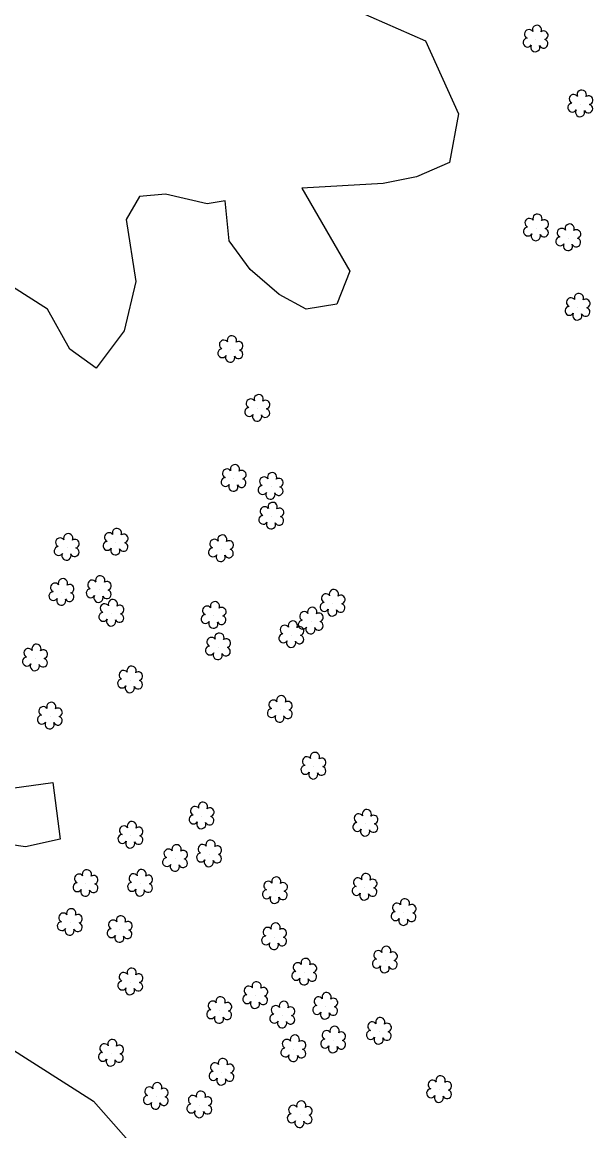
# Model space of a CAD drawing. Extents: x 3040896 to 3051146, y 687568 to 732976.
# Drawn here: x 3048650.9 to 3048773, y 700394 to 700631.2 of the extents above; entities that cross this region are included whole.
import ezdxf

# ---------------------------------------------------------------- set-up
doc = ezdxf.new("R2010")
doc.units = 0
doc.layers.add('Exist Vegetation Hedge Row', color=7, linetype='Continuous')
doc.layers.add('Exist Vegetation Shrub CELL', color=7, linetype='Continuous')

msp = doc.modelspace()

# ---------------------------------------------------------------- linework, layer by layer
at = {"layer": 'Exist Vegetation Hedge Row'}
for points in [[(3048719.6, 700634.9), (3048737.15, 700627.21), (3048744.24, 700611.62), (3048742.32, 700601.16), (3048735.27, 700598.13), (3048728.09, 700596.66), (3048710.73, 700595.69), (3048720.99, 700577.95), (3048718.23, 700570.88), (3048711.61, 700569.77), (3048705.87, 700572.97), (3048699.64, 700578.31), (3048695.16, 700584.42), (3048694.31, 700593.01), (3048690.43, 700592.37), (3048681.58, 700594.44), (3048675.98, 700593.93), (3048673.13, 700588.96), (3048675.21, 700575.75), (3048672.73, 700565.2), (3048666.72, 700557.18), (3048661.05, 700561.24), (3048656.31, 700569.79), (3048648.79, 700574.59)], [(3048639.83, 700466.13), (3048657.45, 700468.55), (3048658.98, 700456.43), (3048651.61, 700454.77), (3048644.16, 700455.8)], [(3048647.46, 700412.25), (3048666.12, 700400.34), (3048675.79, 700389.43)]]:
    msp.add_lwpolyline(points, dxfattribs=at)
at = {"layer": 'Exist Vegetation Shrub CELL'}
for p, q in [((3048760.79, 700627.53), (3048760.79, 700627.53)), ((3048770.36, 700613.65), (3048770.36, 700613.65)), ((3048760.88, 700587.12), (3048760.88, 700587.12)), ((3048767.78, 700585), (3048767.78, 700585)), ((3048769.77, 700570.15), (3048769.77, 700570.15)), ((3048695.51, 700561.09), (3048695.51, 700561.09)), ((3048701.26, 700548.51), (3048701.26, 700548.51)), ((3048696.19, 700533.52), (3048696.19, 700533.52)), ((3048704.12, 700531.81), (3048704.12, 700531.81)), ((3048704.25, 700525.44), (3048704.25, 700525.44)), ((3048660.5, 700518.75), (3048660.5, 700518.75)), ((3048670.94, 700519.87), (3048670.94, 700519.87)), ((3048693.49, 700518.47), (3048693.49, 700518.47)), ((3048659.37, 700509.11), (3048659.37, 700509.11)), ((3048667.35, 700509.74), (3048667.35, 700509.74)), ((3048717.35, 700506.81), (3048717.35, 700506.81)), ((3048670.05, 700504.67), (3048670.05, 700504.67)), ((3048691.9, 700504.2), (3048691.9, 700504.2)), ((3048712.7, 700502.99), (3048712.7, 700502.99)), ((3048708.56, 700500.08), (3048708.56, 700500.08)), ((3048692.85, 700497.48), (3048692.85, 700497.48)), ((3048653.71, 700495.11), (3048653.71, 700495.11)), ((3048674.05, 700490.41), (3048674.05, 700490.41)), ((3048656.89, 700482.67), (3048656.89, 700482.67)), ((3048706.08, 700484.08), (3048706.08, 700484.08)), ((3048713.28, 700471.95), (3048713.28, 700471.95)), ((3048689.34, 700461.31), (3048689.34, 700461.31)), ((3048724.39, 700459.73), (3048724.39, 700459.73)), ((3048674.13, 700457.17), (3048674.13, 700457.17)), ((3048683.68, 700452.2), (3048683.68, 700452.2)), ((3048690.95, 700453.19), (3048690.95, 700453.19)), ((3048664.51, 700446.84), (3048664.51, 700446.84)), ((3048676.19, 700446.9), (3048676.19, 700446.9)), ((3048705.02, 700445.32), (3048705.02, 700445.32)), ((3048724.21, 700446.05), (3048724.21, 700446.05)), ((3048732.55, 700440.63), (3048732.55, 700440.63)), ((3048661.15, 700438.5), (3048661.15, 700438.5)), ((3048671.8, 700437), (3048671.8, 700437)), ((3048704.86, 700435.45), (3048704.86, 700435.45)), ((3048728.55, 700430.48), (3048728.55, 700430.48)), ((3048711.3, 700427.88), (3048711.3, 700427.88)), ((3048674.09, 700425.79), (3048674.09, 700425.79)), ((3048700.82, 700422.88), (3048700.82, 700422.88)), ((3048715.79, 700420.58), (3048715.79, 700420.58)), ((3048693.11, 700419.67), (3048693.11, 700419.67)), ((3048706.62, 700418.7), (3048706.62, 700418.7)), ((3048717.49, 700413.36), (3048717.49, 700413.36)), ((3048727.27, 700415.23), (3048727.27, 700415.23)), ((3048708.98, 700411.47), (3048708.98, 700411.47)), ((3048669.95, 700410.53), (3048669.95, 700410.53)), ((3048693.61, 700406.47), (3048693.61, 700406.47)), ((3048740.16, 700402.76), (3048740.16, 700402.76)), ((3048679.56, 700401.3), (3048679.56, 700401.3)), ((3048688.88, 700399.48), (3048688.88, 700399.48)), ((3048710.35, 700397.39), (3048710.35, 700397.39))]:
    msp.add_line(p, q, dxfattribs=at)
for centre, radius, start, end in [((3048759.31, 700628.66), 0.968, 35.8908, 245.4216), ((3048761.02, 700629.57), 0.99, 334.8391, 200.4717), ((3048762.46, 700628.4), 0.929, 284.4567, 126.0861), ((3048758.99, 700626.83), 0.955, 95.1099, 327.9534), ((3048762.43, 700626.6), 0.937, 204.9913, 73.4601), ((3048760.66, 700625.85), 0.984, 151.2797, 21.387), ((3048768.88, 700614.77), 0.968, 35.8908, 245.4216), ((3048770.59, 700615.69), 0.99, 334.8391, 200.4717), ((3048772.03, 700614.52), 0.929, 284.4567, 126.0861), ((3048768.56, 700612.94), 0.955, 95.1099, 327.9534), ((3048772, 700612.72), 0.937, 204.9913, 73.4601), ((3048770.23, 700611.96), 0.984, 151.2797, 21.387), ((3048759.4, 700588.25), 0.968, 35.8908, 245.4216), ((3048761.11, 700589.16), 0.99, 334.8391, 200.4717), ((3048762.55, 700587.99), 0.929, 284.4567, 126.0861), ((3048759.08, 700586.42), 0.955, 95.1099, 327.9534), ((3048762.52, 700586.19), 0.937, 204.9913, 73.4601), ((3048766.3, 700586.13), 0.968, 35.8908, 245.4216), ((3048768.01, 700587.04), 0.99, 334.8391, 200.4717), ((3048769.45, 700585.87), 0.929, 284.4567, 126.0861), ((3048760.75, 700585.44), 0.984, 151.2797, 21.387), ((3048765.98, 700584.3), 0.955, 95.1099, 327.9534), ((3048769.42, 700584.07), 0.937, 204.9913, 73.4601), ((3048767.65, 700583.32), 0.984, 151.2797, 21.387), ((3048768.29, 700571.27), 0.968, 35.8908, 245.4216), ((3048770, 700572.19), 0.99, 334.8391, 200.4717), ((3048767.97, 700569.44), 0.955, 95.1099, 327.9534), ((3048771.4, 700569.22), 0.937, 204.9913, 73.4601), ((3048771.44, 700571.02), 0.929, 284.4567, 126.0861), ((3048769.64, 700568.46), 0.984, 151.2797, 21.387), ((3048694.03, 700562.22), 0.968, 35.8908, 245.4216), ((3048695.74, 700563.13), 0.99, 334.8391, 200.4717), ((3048697.18, 700561.96), 0.929, 284.4567, 126.0861), ((3048693.71, 700560.39), 0.955, 95.1099, 327.9534), ((3048697.15, 700560.16), 0.937, 204.9913, 73.4601), ((3048695.38, 700559.41), 0.984, 151.2797, 21.387), ((3048701.49, 700550.55), 0.99, 334.8391, 200.4717), ((3048699.46, 700547.8), 0.955, 95.1099, 327.9534), ((3048699.78, 700549.63), 0.968, 35.8908, 245.4216), ((3048702.9, 700547.58), 0.937, 204.9913, 73.4601), ((3048702.94, 700549.38), 0.929, 284.4567, 126.0861), ((3048701.14, 700546.82), 0.984, 151.2797, 21.387), ((3048694.7, 700534.64), 0.968, 35.8908, 245.4216), ((3048696.41, 700535.56), 0.99, 334.8391, 200.4717), ((3048697.86, 700534.38), 0.929, 284.4567, 126.0861), ((3048704.35, 700533.85), 0.99, 334.8391, 200.4717), ((3048694.39, 700532.81), 0.955, 95.1099, 327.9534), ((3048696.06, 700531.83), 0.984, 151.2797, 21.387), ((3048697.82, 700532.59), 0.937, 204.9913, 73.4601), ((3048702.32, 700531.11), 0.955, 95.1099, 327.9534), ((3048702.64, 700532.94), 0.968, 35.8908, 245.4216), ((3048705.79, 700532.68), 0.929, 284.4567, 126.0861), ((3048703.99, 700530.13), 0.984, 151.2797, 21.387), ((3048705.76, 700530.88), 0.937, 204.9913, 73.4601), ((3048702.76, 700526.57), 0.968, 35.8908, 245.4216), ((3048704.48, 700527.48), 0.99, 334.8391, 200.4717), ((3048705.92, 700526.31), 0.929, 284.4567, 126.0861), ((3048702.45, 700524.74), 0.955, 95.1099, 327.9534), ((3048705.88, 700524.51), 0.937, 204.9913, 73.4601), ((3048671.17, 700521.91), 0.99, 334.8391, 200.4717), ((3048704.12, 700523.76), 0.984, 151.2797, 21.387), ((3048659.01, 700519.88), 0.968, 35.8908, 245.4216), ((3048660.73, 700520.79), 0.99, 334.8391, 200.4717), ((3048662.17, 700519.62), 0.929, 284.4567, 126.0861), ((3048669.14, 700519.17), 0.955, 95.1099, 327.9534), ((3048669.45, 700521), 0.968, 35.8908, 245.4216), ((3048672.61, 700520.74), 0.929, 284.4567, 126.0861), ((3048692, 700519.6), 0.968, 35.8908, 245.4216), ((3048693.71, 700520.52), 0.99, 334.8391, 200.4717), ((3048695.16, 700519.34), 0.929, 284.4567, 126.0861), ((3048658.7, 700518.05), 0.955, 95.1099, 327.9534), ((3048662.13, 700517.82), 0.937, 204.9913, 73.4601), ((3048670.81, 700518.19), 0.984, 151.2797, 21.387), ((3048672.57, 700518.94), 0.937, 204.9913, 73.4601), ((3048691.69, 700517.77), 0.955, 95.1099, 327.9534), ((3048695.12, 700517.55), 0.937, 204.9913, 73.4601), ((3048660.37, 700517.07), 0.984, 151.2797, 21.387), ((3048693.36, 700516.79), 0.984, 151.2797, 21.387), ((3048657.89, 700510.24), 0.968, 35.8908, 245.4216), ((3048659.6, 700511.16), 0.99, 334.8391, 200.4717), ((3048661.04, 700509.98), 0.929, 284.4567, 126.0861), ((3048665.87, 700510.86), 0.968, 35.8908, 245.4216), ((3048667.58, 700511.78), 0.99, 334.8391, 200.4717), ((3048669.02, 700510.61), 0.929, 284.4567, 126.0861), ((3048657.57, 700508.41), 0.955, 95.1099, 327.9534), ((3048661.01, 700508.19), 0.937, 204.9913, 73.4601), ((3048665.55, 700509.03), 0.955, 95.1099, 327.9534), ((3048667.22, 700508.05), 0.984, 151.2797, 21.387), ((3048668.99, 700508.81), 0.937, 204.9913, 73.4601), ((3048715.87, 700507.94), 0.968, 35.8908, 245.4216), ((3048717.58, 700508.85), 0.99, 334.8391, 200.4717), ((3048719.03, 700507.68), 0.929, 284.4567, 126.0861), ((3048659.24, 700507.43), 0.984, 151.2797, 21.387), ((3048668.57, 700505.8), 0.968, 35.8908, 245.4216), ((3048670.28, 700506.71), 0.99, 334.8391, 200.4717), ((3048671.73, 700505.54), 0.929, 284.4567, 126.0861), ((3048690.42, 700505.32), 0.968, 35.8908, 245.4216), ((3048692.13, 700506.24), 0.99, 334.8391, 200.4717), ((3048693.58, 700505.07), 0.929, 284.4567, 126.0861), ((3048712.93, 700505.03), 0.99, 334.8391, 200.4717), ((3048715.55, 700506.1), 0.955, 95.1099, 327.9534), ((3048718.99, 700505.88), 0.937, 204.9913, 73.4601), ((3048668.25, 700503.97), 0.955, 95.1099, 327.9534), ((3048669.92, 700502.99), 0.984, 151.2797, 21.387), ((3048671.69, 700503.74), 0.937, 204.9913, 73.4601), ((3048690.1, 700503.49), 0.955, 95.1099, 327.9534), ((3048693.54, 700503.27), 0.937, 204.9913, 73.4601), ((3048711.22, 700504.12), 0.968, 35.8908, 245.4216), ((3048714.37, 700503.86), 0.929, 284.4567, 126.0861), ((3048717.23, 700505.13), 0.984, 151.2797, 21.387), ((3048691.78, 700502.51), 0.984, 151.2797, 21.387), ((3048707.07, 700501.21), 0.968, 35.8908, 245.4216), ((3048708.78, 700502.12), 0.99, 334.8391, 200.4717), ((3048710.23, 700500.95), 0.929, 284.4567, 126.0861), ((3048710.9, 700502.28), 0.955, 95.1099, 327.9534), ((3048712.57, 700501.3), 0.984, 151.2797, 21.387), ((3048714.34, 700502.06), 0.937, 204.9913, 73.4601), ((3048691.36, 700498.61), 0.968, 35.8908, 245.4216), ((3048693.08, 700499.52), 0.99, 334.8391, 200.4717), ((3048694.52, 700498.35), 0.929, 284.4567, 126.0861), ((3048706.76, 700499.38), 0.955, 95.1099, 327.9534), ((3048708.43, 700498.4), 0.984, 151.2797, 21.387), ((3048710.19, 700499.15), 0.937, 204.9913, 73.4601), ((3048652.23, 700496.24), 0.968, 35.8908, 245.4216), ((3048653.94, 700497.15), 0.99, 334.8391, 200.4717), ((3048655.38, 700495.98), 0.929, 284.4567, 126.0861), ((3048691.05, 700496.78), 0.955, 95.1099, 327.9534), ((3048694.48, 700496.55), 0.937, 204.9913, 73.4601), ((3048651.91, 700494.41), 0.955, 95.1099, 327.9534), ((3048655.35, 700494.18), 0.937, 204.9913, 73.4601), ((3048692.72, 700495.8), 0.984, 151.2797, 21.387), ((3048653.58, 700493.43), 0.984, 151.2797, 21.387), ((3048672.57, 700491.54), 0.968, 35.8908, 245.4216), ((3048674.28, 700492.45), 0.99, 334.8391, 200.4717), ((3048675.72, 700491.28), 0.929, 284.4567, 126.0861), ((3048672.25, 700489.71), 0.955, 95.1099, 327.9534), ((3048673.92, 700488.73), 0.984, 151.2797, 21.387), ((3048675.69, 700489.48), 0.937, 204.9913, 73.4601), ((3048706.31, 700486.12), 0.99, 334.8391, 200.4717), ((3048655.41, 700483.8), 0.968, 35.8908, 245.4216), ((3048657.12, 700484.71), 0.99, 334.8391, 200.4717), ((3048658.56, 700483.54), 0.929, 284.4567, 126.0861), ((3048704.6, 700485.21), 0.968, 35.8908, 245.4216), ((3048707.75, 700484.95), 0.929, 284.4567, 126.0861), ((3048655.09, 700481.97), 0.955, 95.1099, 327.9534), ((3048658.53, 700481.74), 0.937, 204.9913, 73.4601), ((3048704.28, 700483.38), 0.955, 95.1099, 327.9534), ((3048705.95, 700482.4), 0.984, 151.2797, 21.387), ((3048707.72, 700483.15), 0.937, 204.9913, 73.4601), ((3048656.76, 700480.99), 0.984, 151.2797, 21.387), ((3048713.5, 700473.99), 0.99, 334.8391, 200.4717), ((3048711.79, 700473.07), 0.968, 35.8908, 245.4216), ((3048714.95, 700472.81), 0.929, 284.4567, 126.0861), ((3048711.48, 700471.24), 0.955, 95.1099, 327.9534), ((3048713.15, 700470.26), 0.984, 151.2797, 21.387), ((3048714.91, 700471.02), 0.937, 204.9913, 73.4601), ((3048687.86, 700462.44), 0.968, 35.8908, 245.4216), ((3048689.57, 700463.35), 0.99, 334.8391, 200.4717), ((3048691.01, 700462.18), 0.929, 284.4567, 126.0861), ((3048687.54, 700460.61), 0.955, 95.1099, 327.9534), ((3048690.98, 700460.38), 0.937, 204.9913, 73.4601), ((3048722.9, 700460.86), 0.968, 35.8908, 245.4216), ((3048724.61, 700461.77), 0.99, 334.8391, 200.4717), ((3048726.06, 700460.6), 0.929, 284.4567, 126.0861), ((3048672.65, 700458.29), 0.968, 35.8908, 245.4216), ((3048674.36, 700459.21), 0.99, 334.8391, 200.4717), ((3048675.8, 700458.04), 0.929, 284.4567, 126.0861), ((3048689.21, 700459.63), 0.984, 151.2797, 21.387), ((3048722.59, 700459.03), 0.955, 95.1099, 327.9534), ((3048724.26, 700458.05), 0.984, 151.2797, 21.387), ((3048726.02, 700458.8), 0.937, 204.9913, 73.4601), ((3048672.33, 700456.46), 0.955, 95.1099, 327.9534), ((3048674, 700455.48), 0.984, 151.2797, 21.387), ((3048675.77, 700456.24), 0.937, 204.9913, 73.4601), ((3048691.18, 700455.23), 0.99, 334.8391, 200.4717), ((3048682.19, 700453.33), 0.968, 35.8908, 245.4216), ((3048683.9, 700454.24), 0.99, 334.8391, 200.4717), ((3048685.35, 700453.07), 0.929, 284.4567, 126.0861), ((3048689.47, 700454.31), 0.968, 35.8908, 245.4216), ((3048692.62, 700454.06), 0.929, 284.4567, 126.0861), ((3048681.87, 700451.5), 0.955, 95.1099, 327.9534), ((3048685.31, 700451.27), 0.937, 204.9913, 73.4601), ((3048689.15, 700452.48), 0.955, 95.1099, 327.9534), ((3048690.82, 700451.5), 0.984, 151.2797, 21.387), ((3048692.59, 700452.26), 0.937, 204.9913, 73.4601), ((3048663.03, 700447.97), 0.968, 35.8908, 245.4216), ((3048664.74, 700448.88), 0.99, 334.8391, 200.4717), ((3048674.71, 700448.03), 0.968, 35.8908, 245.4216), ((3048676.42, 700448.94), 0.99, 334.8391, 200.4717), ((3048683.55, 700450.52), 0.984, 151.2797, 21.387), ((3048724.44, 700448.09), 0.99, 334.8391, 200.4717), ((3048662.71, 700446.14), 0.955, 95.1099, 327.9534), ((3048666.15, 700445.92), 0.937, 204.9913, 73.4601), ((3048666.18, 700447.71), 0.929, 284.4567, 126.0861), ((3048674.39, 700446.2), 0.955, 95.1099, 327.9534), ((3048677.83, 700445.97), 0.937, 204.9913, 73.4601), ((3048677.87, 700447.77), 0.929, 284.4567, 126.0861), ((3048703.54, 700446.45), 0.968, 35.8908, 245.4216), ((3048705.25, 700447.36), 0.99, 334.8391, 200.4717), ((3048706.7, 700446.19), 0.929, 284.4567, 126.0861), ((3048722.73, 700447.17), 0.968, 35.8908, 245.4216), ((3048725.88, 700446.91), 0.929, 284.4567, 126.0861), ((3048664.38, 700445.16), 0.984, 151.2797, 21.387), ((3048676.07, 700445.22), 0.984, 151.2797, 21.387), ((3048703.22, 700444.62), 0.955, 95.1099, 327.9534), ((3048704.9, 700443.64), 0.984, 151.2797, 21.387), ((3048706.66, 700444.4), 0.937, 204.9913, 73.4601), ((3048722.41, 700445.34), 0.955, 95.1099, 327.9534), ((3048724.08, 700444.36), 0.984, 151.2797, 21.387), ((3048725.85, 700445.12), 0.937, 204.9913, 73.4601), ((3048731.07, 700441.76), 0.968, 35.8908, 245.4216), ((3048732.78, 700442.67), 0.99, 334.8391, 200.4717), ((3048734.22, 700441.5), 0.929, 284.4567, 126.0861), ((3048659.67, 700439.63), 0.968, 35.8908, 245.4216), ((3048661.38, 700440.54), 0.99, 334.8391, 200.4717), ((3048662.82, 700439.37), 0.929, 284.4567, 126.0861), ((3048672.03, 700439.04), 0.99, 334.8391, 200.4717), ((3048730.75, 700439.93), 0.955, 95.1099, 327.9534), ((3048732.42, 700438.95), 0.984, 151.2797, 21.387), ((3048734.19, 700439.71), 0.937, 204.9913, 73.4601), ((3048659.35, 700437.8), 0.955, 95.1099, 327.9534), ((3048661.02, 700436.82), 0.984, 151.2797, 21.387), ((3048662.79, 700437.57), 0.937, 204.9913, 73.4601), ((3048670, 700436.3), 0.955, 95.1099, 327.9534), ((3048670.32, 700438.13), 0.968, 35.8908, 245.4216), ((3048673.48, 700437.87), 0.929, 284.4567, 126.0861), ((3048703.38, 700436.57), 0.968, 35.8908, 245.4216), ((3048705.09, 700437.49), 0.99, 334.8391, 200.4717), ((3048706.53, 700436.31), 0.929, 284.4567, 126.0861), ((3048671.68, 700435.32), 0.984, 151.2797, 21.387), ((3048673.44, 700436.07), 0.937, 204.9913, 73.4601), ((3048703.06, 700434.74), 0.955, 95.1099, 327.9534), ((3048706.5, 700434.52), 0.937, 204.9913, 73.4601), ((3048704.73, 700433.76), 0.984, 151.2797, 21.387), ((3048727.07, 700431.61), 0.968, 35.8908, 245.4216), ((3048728.78, 700432.52), 0.99, 334.8391, 200.4717), ((3048730.23, 700431.35), 0.929, 284.4567, 126.0861), ((3048709.81, 700429), 0.968, 35.8908, 245.4216), ((3048711.53, 700429.92), 0.99, 334.8391, 200.4717), ((3048726.75, 700429.78), 0.955, 95.1099, 327.9534), ((3048730.19, 700429.55), 0.937, 204.9913, 73.4601), ((3048672.61, 700426.92), 0.968, 35.8908, 245.4216), ((3048674.32, 700427.83), 0.99, 334.8391, 200.4717), ((3048675.76, 700426.66), 0.929, 284.4567, 126.0861), ((3048709.5, 700427.17), 0.955, 95.1099, 327.9534), ((3048712.93, 700426.95), 0.937, 204.9913, 73.4601), ((3048712.97, 700428.75), 0.929, 284.4567, 126.0861), ((3048728.43, 700428.8), 0.984, 151.2797, 21.387), ((3048672.29, 700425.09), 0.955, 95.1099, 327.9534), ((3048675.73, 700424.86), 0.937, 204.9913, 73.4601), ((3048701.05, 700424.92), 0.99, 334.8391, 200.4717), ((3048711.17, 700426.19), 0.984, 151.2797, 21.387), ((3048673.96, 700424.11), 0.984, 151.2797, 21.387), ((3048699.02, 700422.17), 0.955, 95.1099, 327.9534), ((3048699.34, 700424), 0.968, 35.8908, 245.4216), ((3048702.46, 700421.95), 0.937, 204.9913, 73.4601), ((3048702.49, 700423.75), 0.929, 284.4567, 126.0861), ((3048716.02, 700422.62), 0.99, 334.8391, 200.4717), ((3048691.63, 700420.8), 0.968, 35.8908, 245.4216), ((3048693.34, 700421.71), 0.99, 334.8391, 200.4717), ((3048694.79, 700420.54), 0.929, 284.4567, 126.0861), ((3048700.69, 700421.19), 0.984, 151.2797, 21.387), ((3048705.14, 700419.83), 0.968, 35.8908, 245.4216), ((3048706.85, 700420.74), 0.99, 334.8391, 200.4717), ((3048708.29, 700419.57), 0.929, 284.4567, 126.0861), ((3048713.99, 700419.88), 0.955, 95.1099, 327.9534), ((3048714.3, 700421.71), 0.968, 35.8908, 245.4216), ((3048717.42, 700419.65), 0.937, 204.9913, 73.4601), ((3048717.46, 700421.45), 0.929, 284.4567, 126.0861), ((3048691.31, 700418.97), 0.955, 95.1099, 327.9534), ((3048692.99, 700417.99), 0.984, 151.2797, 21.387), ((3048694.75, 700418.75), 0.937, 204.9913, 73.4601), ((3048704.82, 700418), 0.955, 95.1099, 327.9534), ((3048708.26, 700417.77), 0.937, 204.9913, 73.4601), ((3048715.66, 700418.9), 0.984, 151.2797, 21.387), ((3048727.5, 700417.27), 0.99, 334.8391, 200.4717), ((3048706.49, 700417.02), 0.984, 151.2797, 21.387), ((3048717.72, 700415.4), 0.99, 334.8391, 200.4717), ((3048725.79, 700416.36), 0.968, 35.8908, 245.4216), ((3048728.94, 700416.1), 0.929, 284.4567, 126.0861), ((3048670.18, 700412.57), 0.99, 334.8391, 200.4717), ((3048707.5, 700412.6), 0.968, 35.8908, 245.4216), ((3048709.21, 700413.52), 0.99, 334.8391, 200.4717), ((3048710.65, 700412.34), 0.929, 284.4567, 126.0861), ((3048715.69, 700412.66), 0.955, 95.1099, 327.9534), ((3048716.01, 700414.49), 0.968, 35.8908, 245.4216), ((3048719.13, 700412.43), 0.937, 204.9913, 73.4601), ((3048719.17, 700414.23), 0.929, 284.4567, 126.0861), ((3048725.47, 700414.53), 0.955, 95.1099, 327.9534), ((3048727.14, 700413.55), 0.984, 151.2797, 21.387), ((3048728.91, 700414.3), 0.937, 204.9913, 73.4601), ((3048668.47, 700411.66), 0.968, 35.8908, 245.4216), ((3048671.63, 700411.4), 0.929, 284.4567, 126.0861), ((3048707.18, 700410.77), 0.955, 95.1099, 327.9534), ((3048710.62, 700410.55), 0.937, 204.9913, 73.4601), ((3048717.37, 700411.68), 0.984, 151.2797, 21.387), ((3048668.15, 700409.83), 0.955, 95.1099, 327.9534), ((3048669.83, 700408.85), 0.984, 151.2797, 21.387), ((3048671.59, 700409.6), 0.937, 204.9913, 73.4601), ((3048692.13, 700407.6), 0.968, 35.8908, 245.4216), ((3048693.84, 700408.51), 0.99, 334.8391, 200.4717), ((3048708.85, 700409.79), 0.984, 151.2797, 21.387), ((3048691.81, 700405.76), 0.955, 95.1099, 327.9534), ((3048695.25, 700405.54), 0.937, 204.9913, 73.4601), ((3048695.29, 700407.34), 0.929, 284.4567, 126.0861), ((3048679.79, 700403.34), 0.99, 334.8391, 200.4717), ((3048693.49, 700404.78), 0.984, 151.2797, 21.387), ((3048738.68, 700403.88), 0.968, 35.8908, 245.4216), ((3048740.39, 700404.8), 0.99, 334.8391, 200.4717), ((3048741.83, 700403.62), 0.929, 284.4567, 126.0861), ((3048677.76, 700400.6), 0.955, 95.1099, 327.9534), ((3048678.07, 700402.43), 0.968, 35.8908, 245.4216), ((3048681.23, 700402.17), 0.929, 284.4567, 126.0861), ((3048687.4, 700400.61), 0.968, 35.8908, 245.4216), ((3048689.11, 700401.52), 0.99, 334.8391, 200.4717), ((3048738.36, 700402.05), 0.955, 95.1099, 327.9534), ((3048740.03, 700401.07), 0.984, 151.2797, 21.387), ((3048741.79, 700401.83), 0.937, 204.9913, 73.4601), ((3048679.43, 700399.62), 0.984, 151.2797, 21.387), ((3048681.19, 700400.37), 0.937, 204.9913, 73.4601), ((3048687.08, 700398.78), 0.955, 95.1099, 327.9534), ((3048690.52, 700398.55), 0.937, 204.9913, 73.4601), ((3048690.55, 700400.35), 0.929, 284.4567, 126.0861), ((3048708.86, 700398.51), 0.968, 35.8908, 245.4216), ((3048710.58, 700399.43), 0.99, 334.8391, 200.4717), ((3048712.02, 700398.26), 0.929, 284.4567, 126.0861), ((3048688.75, 700397.8), 0.984, 151.2797, 21.387), ((3048708.55, 700396.68), 0.955, 95.1099, 327.9534), ((3048711.98, 700396.46), 0.937, 204.9913, 73.4601), ((3048710.22, 700395.7), 0.984, 151.2797, 21.387)]:
    msp.add_arc(centre, radius, start, end, dxfattribs=at)

doc.saveas('drawing.dxf')
